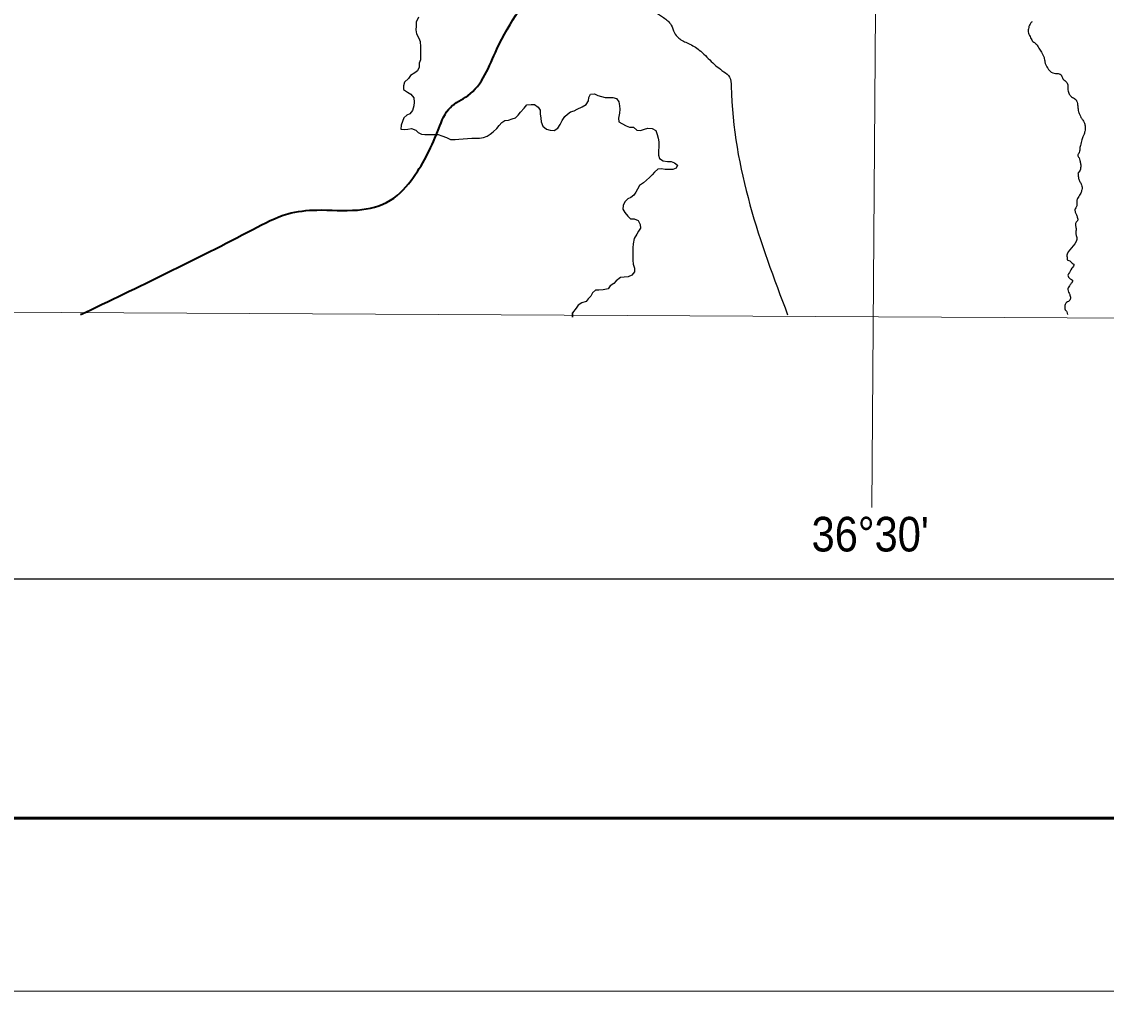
# Model space of a CAD drawing. Extents: x 553962 to 842807, y 8883888 to 9032388.
# Drawn here: x 761773 to 777439, y 8883888 to 8897887 of the extents above; entities that cross this region are included whole.
import ezdxf
from ezdxf.enums import TextEntityAlignment as Align

# ---------------------------------------------------------------- set-up
doc = ezdxf.new("R2010")
doc.units = 0
doc.header["$LTSCALE"] = 160
for name, color, linetype, lineweight in [('1', 7, 'Continuous', 13), ('15', 7, 'Continuous', 25), ('2', 7, 'Continuous', 13), ('21', 7, 'Continuous', 25)]:
    doc.layers.add(name, color=color, linetype=linetype, lineweight=lineweight)

msp = doc.modelspace()

# ---------------------------------------------------------------- linework, layer by layer
at = {"layer": '1'}
msp.add_lwpolyline([(842807.3, 9032387.8), (842807.3, 8883887.8), (553961.7, 8883887.8), (553961.7, 9032387.8)], close=True, dxfattribs=at)
at = {"layer": '1', "lineweight": 53}
msp.add_lwpolyline([(840307.3, 9029887.8), (840307.3, 8886387.8), (560211.7, 8886387.8), (560211.7, 9029887.8)], close=True, dxfattribs=at)
at = {"layer": '1', "lineweight": 25}
msp.add_lwpolyline([(563033.9, 9026438.8), (793061.1, 9026438.8), (793495.6, 8889836.8), (563468.3, 8889836.8)], close=True, dxfattribs=at)
at = {"layer": '15', "lineweight": 40}
msp.add_spline([(762623.9, 8893658.6), (765112.7, 8894889), (765616.1, 8895112.7), (766035.6, 8895168.6), (766622.8, 8895168.6), (767098.2, 8895308.5), (767433.8, 8895644), (767797.3, 8896343.2), (767965.1, 8896650.8), (768216.8, 8896818.6), (768636.3, 8897489.7), (769335.4, 8898552.4), (769698.9, 8899027.8), (770118.4, 8899810.8), (770454, 8900314.2), (770957.3, 8900677.7), (771712.4, 8900845.5), (772663.2, 8901013.3), (773474.2, 8900985.3), (774089.4, 8900957.3), (774760.5, 8900621.8), (775208, 8900454), (775431.7, 8900426), (775851.2, 8900733.6), (776242.7, 8901013.3), (776578.2, 8900985.3), (777025.7, 8900873.4), (777193.5, 8900929.4), (777277.3, 8901125.1), (777221.4, 8901460.7), (777277.3, 8901964.1), (777221.4, 8902439.5), (777081.6, 8902691.1), (777165.5, 8902914.9), (777417.2, 8903474.2), (777836.6, 8904201.2), (778228.2, 8904648.7), (778591.7, 8904956.3), (779254.3, 8905013.8), (779906, 8904928.3), (780814.8, 8904826.8)], degree=3, dxfattribs=at)
at = {"layer": '15'}
msp.add_spline([(769589.5, 8898862.9), (770301.2, 8898417.1), (770809.5, 8898096.4), (771044.1, 8897947.8), (771153.6, 8897838.3), (771200.5, 8897728.9), (771263.1, 8897650.7), (771403.9, 8897572.4), (771560.3, 8897478.6), (771732.4, 8897314.4), (771912.2, 8897165.8), (771998.3, 8897087.6), (772021.7, 8896954.6), (772834.8, 8893656.6)], degree=3, dxfattribs=at)
at = {"layer": '2'}
for points in [[(775005.4, 9023438.3), (774482.3, 8948876), (774053.6, 8890875.3)], [(564751.7, 8894587.5), (664411.9, 8894209.9), (791388.5, 8893536.2)]]:
    msp.add_lwpolyline(points, dxfattribs=at)
at = {"layer": '21'}
for points in [[(767502.1, 8897951.1), (767471.1, 8897880), (767470.7, 8897824), (767465.2, 8897768), (767475, 8897711.9), (767510.2, 8897650.6), (767530.2, 8897599.5), (767534.8, 8897523), (767534.4, 8897461.9), (767533.9, 8897395.7), (767533.5, 8897334.6), (767512.8, 8897288.9)], [(767512.8, 8897288.9), (767512.4, 8897232.8), (767488, 8897175.6), (767450.1, 8897147.2), (767389.5, 8897111.4), (767358.7, 8897065.7), (767302.4, 8897015.2), (767286.8, 8896959.2), (767286.4, 8896908.3), (767347.2, 8896872.2), (767392.8, 8896841.4), (767438.2, 8896790.2), (767442.8, 8896723.9), (767437.4, 8896673), (767416.6, 8896606.9), (767380.6, 8896556.2), (767334.7, 8896536.1), (767293.8, 8896500.7), (767273.1, 8896444.8), (767252.4, 8896394), (767246.9, 8896338), (767297.7, 8896332.6), (767348.6, 8896337.4), (767404.6, 8896347.2), (767465.5, 8896321.3), (767500.8, 8896285.4), (767546.5, 8896264.8), (767597.3, 8896259.4), (767668.5, 8896258.9), (767719.4, 8896258.6), (767790.6, 8896258.1), (767841.3, 8896237.4), (767907.3, 8896216.6), (767968.1, 8896185.7), (768034.2, 8896185.2), (768085.1, 8896190), (768151.2, 8896194.7)], [(768151.2, 8896194.7), (768212.3, 8896199.4), (768273.4, 8896204.1), (768329.3, 8896203.7), (768385.3, 8896203.4), (768441.3, 8896213.2), (768497.4, 8896233.2), (768538.3, 8896263.5), (768584.3, 8896298.9), (768635.5, 8896344.4), (768671.4, 8896390), (768707.3, 8896430.5), (768753.2, 8896460.8), (768804.1, 8896465.6), (768855.1, 8896485.6), (768906.1, 8896500.6), (768942, 8896536), (768977.9, 8896581.6), (769029.1, 8896637.3), (769070.2, 8896688), (769131.2, 8896692.7), (769182.1, 8896692.4), (769232.7, 8896651.3), (769262.9, 8896610.3), (769262.5, 8896559.4), (769272.3, 8896493.1), (769277, 8896442.2), (769302, 8896380.9), (769352.6, 8896334.7), (769408.4, 8896319.1), (769464.3, 8896318.7), (769515.4, 8896348.9), (769551.4, 8896404.7), (769577.2, 8896460.6), (769618.3, 8896516.4), (769654.1, 8896551.8), (769700.1, 8896587.2), (769751.1, 8896602.1), (769797, 8896622.2), (769868.5, 8896657.4), (769924.7, 8896692.7), (769960.6, 8896743.4), (769966.1, 8896794.3), (769986.7, 8896840), (770047.8, 8896844.7), (770093.4, 8896824.1), (770149.2, 8896808.4), (770200, 8896792.8), (770256, 8896792.4), (770311.9, 8896792.1), (770362.7, 8896776.5), (770397.9, 8896730.4), (770407.7, 8896674.3), (770412.5, 8896623.3), (770407, 8896567.3), (770391.2, 8896496.1), (770395.9, 8896440.1), (770441.6, 8896419.4), (770502.4, 8896383.4), (770553.1, 8896362.7), (770609, 8896362.3), (770659.6, 8896321.2), (770710.4, 8896315.8), (770766.5, 8896335.8), (770817.5, 8896350.8)], [(770817.5, 8896350.8), (770878.5, 8896345.3), (770934.2, 8896314.4), (770949.1, 8896258.2), (770964, 8896207.2), (770973.8, 8896151.1), (770973.3, 8896079.8), (770972.9, 8896023.8), (770972.5, 8895962.7), (770987.4, 8895911.6), (771038, 8895880.7), (771099, 8895870.2), (771154.9, 8895869.8), (771200.6, 8895849.1), (771246.1, 8895818.3), (771225.5, 8895772.6), (771179.6, 8895752.5), (771118.5, 8895752.9), (771067.7, 8895753.2), (771011.8, 8895763.7), (770960.9, 8895759), (770914.8, 8895713.4), (770879, 8895678), (770843.1, 8895637.5), (770797, 8895597), (770756.1, 8895561.6), (770694.8, 8895521.3), (770669, 8895470.5), (770643.3, 8895424.8), (770612.5, 8895384.3), (770571.5, 8895348.9), (770525.6, 8895328.8), (770484.7, 8895288.3), (770458.8, 8895232.4), (770453.4, 8895181.5), (770483.6, 8895130.4), (770529, 8895079.2)], [(770529, 8895079.2), (770564.3, 8895043.3), (770620.3, 8895042.9), (770676.1, 8895017.1), (770706.2, 8894960.9), (770710.9, 8894904.8), (770680.1, 8894864.2), (770659.4, 8894818.5), (770618.3, 8894757.7), (770602.6, 8894681.4), (770602.1, 8894620.2), (770601.7, 8894559.1), (770601.3, 8894498), (770600.9, 8894442), (770605.6, 8894385.9), (770625.6, 8894329.8), (770625.2, 8894273.7), (770584.2, 8894228.1), (770533.1, 8894203), (770477.2, 8894198.3), (770421.2, 8894193.5), (770359.8, 8894148.1), (770324, 8894107.6), (770272.8, 8894072.2), (770242.1, 8894031.7), (770170.7, 8894016.8), (770109.7, 8894012.1), (770058.8, 8894012.5), (770017.8, 8893972), (769992.1, 8893926.3), (769956.2, 8893885.8), (769925.4, 8893845.2), (769864.3, 8893830.3), (769808.1, 8893795), (769782.3, 8893749.4), (769731, 8893683.5), (769730.6, 8893623.6), (769730.6, 8893623.6), (769731, 8893683.5)]]:
    msp.add_lwpolyline(points, dxfattribs=at)
for points in [[(776365.9, 8897887.4), (776337, 8897852.2), (776322, 8897817.1), (776310.7, 8897755.6), (776314.5, 8897724.2), (776345.8, 8897655.4), (776379.7, 8897601.5), (776422.3, 8897570.1), (776466.2, 8897507.3), (776502.6, 8897448.3), (776539, 8897370.5), (776552.8, 8897306.5), (776564.1, 8897265.1), (776587.9, 8897223.7), (776611.8, 8897188.5), (776684.5, 8897143.3), (776759.8, 8897134.6), (776784.9, 8897119.5), (776803.7, 8897075.6), (776837.6, 8897037.9), (776875.2, 8896999), (776882.7, 8896955.1), (776887.8, 8896884.8), (776899.1, 8896853.4), (776925, 8896814.1), (776977.7, 8896777.7), (777001.5, 8896757.6), (777016.6, 8896726.3), (777024.1, 8896688.6), (777030.3, 8896627.1), (777039.1, 8896585.7), (777056.7, 8896540.5), (777073, 8896504.1), (777101.9, 8896467.7), (777118.2, 8896433.8), (777133.2, 8896384.9), (777134.5, 8896338.4), (777128.2, 8896303.3), (777113.2, 8896253.1), (777096.8, 8896212.9), (777085.6, 8896182.8), (777065.4, 8896101.2), (777056.7, 8896071.1), (777056.7, 8896043.5), (777050.4, 8896017.1), (777040.3, 8895985.7), (777029.1, 8895963.1), (777031.6, 8895941.8), (777045.4, 8895923), (777057.9, 8895882.8), (777067.9, 8895833.9), (777067.9, 8895778.6), (777059.2, 8895742.2), (777040.3, 8895717.1), (777029.1, 8895705.8)], [(777029.1, 8895705.8), (777034.1, 8895656.9), (777037.8, 8895625.5), (777057.9, 8895576.6), (777080.5, 8895531.4), (777089.3, 8895497.5), (777085.5, 8895461.1), (777069.2, 8895412.1), (777051.6, 8895380.8), (777030.3, 8895349.4), (777017.8, 8895319.3), (777011.5, 8895297.9), (777015.2, 8895243.3), (777007.7, 8895217), (776988.9, 8895186.8), (776985.1, 8895163), (776990.1, 8895139.1), (777009, 8895096.5), (777021.5, 8895051.3), (777025.3, 8895023.7), (777002.7, 8894991), (776993.9, 8894953.4), (777001.4, 8894903.2), (776998.9, 8894847.9), (777001.4, 8894802.8), (777011.5, 8894772.7), (776873.4, 8894529.4), (776869.7, 8894500.5), (776873.4, 8894477.9), (776873.4, 8894449.1), (776896, 8894441.5), (776946.2, 8894401.4), (776968.8, 8894385.1), (776941.2, 8894328.6), (776893.5, 8894247), (776883.5, 8894226.9), (776894.7, 8894198), (776918.6, 8894176.7), (776948.7, 8894154.1), (776944.9, 8894129), (776931.1, 8894110.2), (776907.3, 8894075), (776887.2, 8894046.2), (776884.7, 8894021.1), (776893.5, 8893983.4), (776909.8, 8893950.8), (776916.1, 8893923.2), (776921.1, 8893893), (776912.3, 8893867.9), (776865.9, 8893832.8), (776847.1, 8893812.7), (776838.3, 8893767.5), (776840.8, 8893739.9), (776868.4, 8893699.8), (776877.2, 8893658.3)]]:
    msp.add_spline(points, degree=3, dxfattribs=at)

# ---------------------------------------------------------------- texts
at = {"layer": '2', "width": 0.9}
msp.add_text("36°30'", height=500, dxfattribs=at).set_placement((774028.3, 8890238.2), align=Align.CENTER)

doc.saveas('drawing.dxf')
